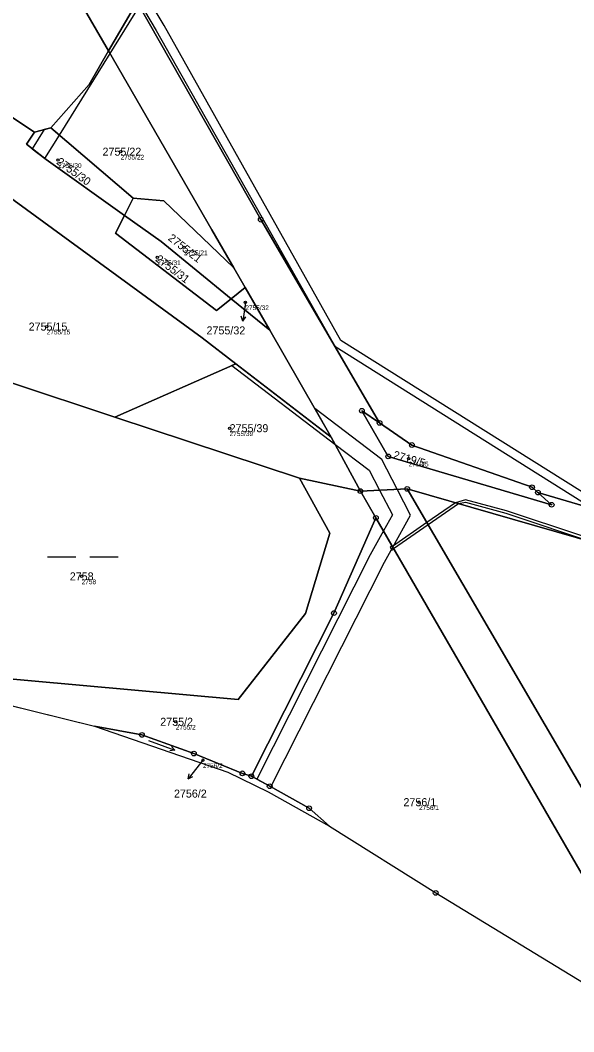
# Model space of a CAD drawing. Extents: x -761891 to -756141, y -1178507 to -1171885.
# Drawn here: x -758002.2 to -757884.7, y -1176477.9 to -1176263 of the extents above; entities that cross this region are included whole.
import ezdxf

# ---------------------------------------------------------------- set-up
doc = ezdxf.new("R2010")
doc.units = 0
for name, color, linetype in [('Definiční body', 7, 'Continuous'), ('Hranice parcel', 7, 'Continuous'), ('Parcelní čísla', 7, 'Continuous'), ('Polygon ku', 7, 'Continuous'), ('Polygon parcely', 7, 'Continuous'), ('Pop  PČ popisy', 7, 'Continuous'), ('Věcná břemena k části', 7, 'Continuous'), ('Značky bodu BP', 7, 'Continuous'), ('Značky kultur', 7, 'Continuous')]:
    doc.layers.add(name, color=color, linetype=linetype)

msp = doc.modelspace()

# ---------------------------------------------------------------- linework, layer by layer
at = {"layer": 'Definiční body'}
for centre in [(-757980.88, -1176290.95), (-757994.15, -1176292.73), (-757967.41, -1176311.27), (-757973.12, -1176313.37), (-757954.41, -1176322.93), (-757996.56, -1176328.09), (-757957.75, -1176349.67), (-757919.76, -1176356.14), (-757989.16, -1176381.14), (-757969.17, -1176412.02), (-757963.43, -1176420.17), (-757917.56, -1176429.09)]:
    msp.add_circle(centre, 0.25, dxfattribs=at)
at = {"layer": 'Hranice parcel'}
for p, q in [((-758016.63, -1176212.37), (-757983.43, -1176269.55)), ((-757978.63, -1176261.3), (-757983.43, -1176269.55)), ((-757999.13, -1176286.8), (-757995.66, -1176285.88)), ((-757995.66, -1176285.88), (-757978.19, -1176300.82)), ((-757978.19, -1176300.82), (-757980.05, -1176304.49)), ((-757956.88, -1176315.59), (-757954.45, -1176319.81)), ((-757957.43, -1176322.18), (-757954.45, -1176319.81)), ((-757954.45, -1176319.81), (-757949.24, -1176328.88)), ((-757949.24, -1176328.88), (-757957.43, -1176322.18)), ((-757949.24, -1176328.88), (-757936.21, -1176351.54)), ((-757982.09, -1176347.3), (-757956.41, -1176335.98)), ((-757956.41, -1176335.98), (-757936.21, -1176351.54)), ((-757942.93, -1176360.28), (-757982.09, -1176347.3)), ((-757936.21, -1176351.54), (-757930.01, -1176363.02)), ((-757930.01, -1176363.02), (-757942.93, -1176360.28)), ((-757920.07, -1176362.55), (-757930.01, -1176363.02)), ((-757926.72, -1176368.71), (-757930.01, -1176363.02)), ((-757871.67, -1176463.94), (-757926.72, -1176368.71)), ((-758054.62, -1176396.11), (-757986.44, -1176412.93)), ((-757986.44, -1176412.93), (-757958.14, -1176422.7))]:
    msp.add_line(p, q, dxfattribs=at)
for points in [[(-757999.13, -1176286.8), (-758030.56, -1176266.02), (-758039.45, -1176258.98), (-758044.61, -1176251.32)], [(-757925.94, -1176348.54), (-757951.15, -1176305.38), (-757977.39, -1176259.17)], [(-757983.43, -1176269.55), (-757987.56, -1176276.65), (-757995.66, -1176285.88)], [(-757983.43, -1176269.55), (-757961.49, -1176307.56), (-757956.88, -1176315.59)], [(-757980.05, -1176304.49), (-757996.7, -1176292.59), (-758000.89, -1176289.34), (-757999.13, -1176286.8)], [(-757956.41, -1176335.98), (-757963.57, -1176330.46), (-758007.21, -1176298.61)], [(-757978.19, -1176300.82), (-757971.69, -1176301.39), (-757956.88, -1176315.59)], [(-757957.43, -1176322.18), (-757960.53, -1176324.64), (-757981.96, -1176308.24), (-757980.05, -1176304.49)], [(-757980.05, -1176304.49), (-757972.27, -1176310.05), (-757957.43, -1176322.18)], [(-757982.09, -1176347.3), (-758004.28, -1176339.94), (-758025.14, -1176334.77)], [(-757892.32, -1176363.34), (-757889.41, -1176365.93), (-757924.1, -1176355.65), (-757929.69, -1176345.98), (-757925.94, -1176348.54)], [(-757925.94, -1176348.54), (-757919.07, -1176353.24), (-757893.58, -1176362.22), (-757892.32, -1176363.34)], [(-757942.93, -1176360.28), (-757936.47, -1176371.96), (-757941.67, -1176389), (-757955.95, -1176407.32), (-758022.6, -1176401.24), (-758049.32, -1176386.14)], [(-757920.07, -1176362.55), (-757855.38, -1176473.51), (-757850.64, -1176477.85)], [(-757804.92, -1176405.06), (-757809.55, -1176400.58), (-757818.42, -1176394.26), (-757834.33, -1176387.28), (-757920.07, -1176362.55)], [(-757801.31, -1176392.82), (-757814.19, -1176386.33), (-757892.32, -1176363.34)], [(-757953.14, -1176423.59), (-757935.6, -1176388.95), (-757926.72, -1176368.71)], [(-757986.44, -1176412.93), (-757976.36, -1176414.82), (-757965.33, -1176418.77), (-757955.04, -1176422.97), (-757953.14, -1176423.59)], [(-757958.14, -1176422.7), (-757949.57, -1176426.88), (-757936.52, -1176434.22)], [(-757953.14, -1176423.59), (-757949.25, -1176425.7), (-757940.88, -1176430.38), (-757936.52, -1176434.22)], [(-757936.52, -1176434.22), (-757914.02, -1176448.37), (-757879.43, -1176469.45)]]:
    msp.add_lwpolyline(points, dxfattribs=at)
at = {"layer": 'Polygon ku'}
for points in [[(-758194.28, -1176258.66), (-758196.97, -1176265.1), (-758199.42, -1176272.21), (-758198.5, -1176296.77), (-758198.1, -1176307.37), (-758197.78, -1176337.73), (-758197.48, -1176365.4), (-758195.49, -1176365.67), (-758167.86, -1176369.44), (-758147.43, -1176372.23), (-758139.01, -1176373.38), (-758129.21, -1176375.55), (-758122.49, -1176377.03), (-758094.12, -1176384.64), (-758081.98, -1176387.9), (-758054.62, -1176396.11), (-757986.44, -1176412.93), (-757958.14, -1176422.7), (-757949.57, -1176426.88), (-757936.52, -1176434.22), (-757914.02, -1176448.37)], [(-757914.02, -1176448.37), (-757879.43, -1176469.45)]]:
    msp.add_lwpolyline(points, dxfattribs=at)
at = {"layer": 'Polygon parcely'}
for points in [[(-757977.39, -1176259.17), (-757951.15, -1176305.38), (-757925.94, -1176348.54), (-757919.07, -1176353.24), (-757893.58, -1176362.22), (-757892.32, -1176363.34), (-757814.19, -1176386.33), (-757801.31, -1176392.82), (-757726.77, -1176327.14), (-757658.57, -1176267.05), (-757514.75, -1176137.71)], [(-758063.45, -1176239.75), (-758045.36, -1176270.76), (-758042.1, -1176273.95), (-758019.57, -1176290.03), (-758011.2, -1176296), (-758008.31, -1176293.72), (-758005.89, -1176295.49), (-758007.21, -1176298.61), (-757963.57, -1176330.46), (-757956.41, -1176335.98), (-757936.21, -1176351.54), (-757949.24, -1176328.88), (-757957.43, -1176322.18), (-757960.53, -1176324.64), (-757981.96, -1176308.24), (-757980.05, -1176304.49), (-757996.7, -1176292.59), (-758000.89, -1176289.34), (-757999.13, -1176286.8), (-758030.56, -1176266.02), (-758039.45, -1176258.98)], [(-757814.19, -1176386.33), (-757892.32, -1176363.34), (-757889.41, -1176365.93), (-757924.1, -1176355.65), (-757929.69, -1176345.98), (-757925.94, -1176348.54), (-757951.15, -1176305.38), (-757977.39, -1176259.17)], [(-757978.63, -1176261.3), (-757983.43, -1176269.55), (-757961.49, -1176307.56), (-757956.88, -1176315.59), (-757954.45, -1176319.81), (-757949.24, -1176328.88), (-757936.21, -1176351.54), (-757930.01, -1176363.02), (-757920.07, -1176362.55), (-757834.33, -1176387.28)], [(-757855.38, -1176473.51), (-757920.07, -1176362.55), (-757930.01, -1176363.02), (-757926.72, -1176368.71), (-757871.67, -1176463.94)]]:
    msp.add_lwpolyline(points, dxfattribs=at)
for points in [[(-758016.63, -1176212.37), (-757983.43, -1176269.55), (-757978.63, -1176261.3), (-758010.78, -1176205.74)], [(-758040.23, -1176239.15), (-758044.61, -1176251.32), (-758039.45, -1176258.98), (-758030.56, -1176266.02), (-757999.13, -1176286.8), (-757995.66, -1176285.88), (-757987.56, -1176276.65), (-757983.43, -1176269.55), (-758016.63, -1176212.37)], [(-757995.66, -1176285.88), (-757978.19, -1176300.82), (-757971.69, -1176301.39), (-757956.88, -1176315.59), (-757961.49, -1176307.56), (-757983.43, -1176269.55), (-757987.56, -1176276.65)], [(-757978.19, -1176300.82), (-757995.66, -1176285.88), (-757999.13, -1176286.8), (-758000.89, -1176289.34), (-757996.7, -1176292.59), (-757980.05, -1176304.49)], [(-757956.41, -1176335.98), (-757963.57, -1176330.46), (-758007.21, -1176298.61), (-758019.76, -1176314.67), (-758033.24, -1176331.95), (-758025.14, -1176334.77), (-758004.28, -1176339.94), (-757982.09, -1176347.3)], [(-757972.27, -1176310.05), (-757957.43, -1176322.18), (-757954.45, -1176319.81), (-757956.88, -1176315.59), (-757971.69, -1176301.39), (-757978.19, -1176300.82), (-757980.05, -1176304.49)], [(-757957.43, -1176322.18), (-757972.27, -1176310.05), (-757980.05, -1176304.49), (-757981.96, -1176308.24), (-757960.53, -1176324.64)], [(-757949.24, -1176328.88), (-757954.45, -1176319.81), (-757957.43, -1176322.18)], [(-757982.09, -1176347.3), (-758004.28, -1176339.94), (-758025.14, -1176334.77), (-758031.79, -1176341.07), (-758049.32, -1176386.14), (-758022.6, -1176401.24), (-757955.95, -1176407.32), (-757941.67, -1176389), (-757936.47, -1176371.96), (-757942.93, -1176360.28)], [(-757942.93, -1176360.28), (-757930.01, -1176363.02), (-757936.21, -1176351.54), (-757956.41, -1176335.98), (-757982.09, -1176347.3)], [(-757925.94, -1176348.54), (-757929.69, -1176345.98), (-757924.1, -1176355.65), (-757889.41, -1176365.93), (-757892.32, -1176363.34), (-757893.58, -1176362.22), (-757919.07, -1176353.24)], [(-757930.01, -1176363.02), (-757942.93, -1176360.28), (-757936.47, -1176371.96), (-757941.67, -1176389), (-757955.95, -1176407.32), (-758022.6, -1176401.24), (-758049.32, -1176386.14), (-758054.62, -1176396.11), (-757986.44, -1176412.93), (-757976.36, -1176414.82), (-757965.33, -1176418.77), (-757955.04, -1176422.97), (-757953.14, -1176423.59), (-757935.6, -1176388.95), (-757926.72, -1176368.71)], [(-757818.42, -1176394.26), (-757834.33, -1176387.28), (-757920.07, -1176362.55), (-757855.38, -1176473.51), (-757850.64, -1176477.85), (-757816.4, -1176423.34), (-757804.92, -1176405.06), (-757809.55, -1176400.58)], [(-757926.72, -1176368.71), (-757935.6, -1176388.95), (-757953.14, -1176423.59), (-757949.25, -1176425.7), (-757940.88, -1176430.38), (-757936.52, -1176434.22), (-757914.02, -1176448.37), (-757879.43, -1176469.45), (-757871.67, -1176463.94)], [(-757936.52, -1176434.22), (-757940.88, -1176430.38), (-757949.25, -1176425.7), (-757953.14, -1176423.59), (-757955.04, -1176422.97), (-757965.33, -1176418.77), (-757976.36, -1176414.82), (-757986.44, -1176412.93), (-757958.14, -1176422.7), (-757949.57, -1176426.88)]]:
    msp.add_lwpolyline(points, close=True, dxfattribs=at)
at = {"layer": 'Pop  PČ popisy'}
for p, q in [((-757954.55, -1176323.95), (-757954.97, -1176326.92)), ((-757954.41, -1176322.93), (-757954.55, -1176323.95)), ((-757954.97, -1176326.92), (-757955.32, -1176325.86)), ((-757954.97, -1176326.92), (-757954.33, -1176326)), ((-757963.43, -1176420.17), (-757964.71, -1176421.78)), ((-757964.71, -1176421.78), (-757966.56, -1176424.15)), ((-757966.56, -1176424.15), (-757966.34, -1176423.05)), ((-757966.56, -1176424.15), (-757965.55, -1176423.66))]:
    msp.add_line(p, q, dxfattribs=at)
at = {"layer": 'Věcná břemena k části'}
for points in [[(-758082.27, -1176062.27), (-758083, -1176067.5), (-758054.85, -1176125.7), (-758049.37, -1176137.04), (-758043.87, -1176146.29), (-758028.24, -1176173.47), (-758009.66, -1176204.46), (-757977.16, -1176258.8), (-757973.35, -1176265.18), (-757935.45, -1176332.26), (-757880.53, -1176366.81), (-757814.19, -1176386.33), (-757804.38, -1176391.27), (-757803.68, -1176391.63), (-757802.81, -1176389.77), (-757818.12, -1176384.41), (-757879.79, -1176365.2), (-757934.18, -1176331.03), (-757971.61, -1176264.18), (-757975.95, -1176256.86), (-758008.11, -1176202.59), (-758047.61, -1176136.1), (-758081.47, -1176065.76)], [(-757995.66, -1176285.88), (-757993.84, -1176287.43), (-757983.11, -1176270.11), (-757976.88, -1176260.06), (-757977.39, -1176259.17), (-757978.63, -1176261.3), (-757983.43, -1176269.55), (-757987.56, -1176276.65)], [(-757997.12, -1176286.27), (-757999.63, -1176290.32), (-757996.93, -1176292.41), (-757993.84, -1176287.43), (-757995.66, -1176285.88)], [(-757957.27, -1176336.36), (-757935.39, -1176353.07), (-757936.21, -1176351.54), (-757956.41, -1176335.98)], [(-757919.36, -1176368.12), (-757922.2, -1176362.65), (-757925.48, -1176356.35), (-757939.68, -1176345.51), (-757936.21, -1176351.54), (-757935.39, -1176353.07), (-757928.14, -1176358.6), (-757925.94, -1176362.83), (-757923.21, -1176368.07), (-757925.1, -1176371.5), (-757923.12, -1176374.94)], [(-757909.21, -1176365.68), (-757907.69, -1176365.4), (-757899.15, -1176367.71), (-757879.88, -1176374.14), (-757866.8, -1176377.91), (-757899.01, -1176367.23), (-757907.67, -1176364.86), (-757909.84, -1176365.5)], [(-757909.21, -1176365.68), (-757909.84, -1176365.5), (-757915.9, -1176369.71), (-757915.65, -1176370.13)], [(-757925.1, -1176371.5), (-757927.89, -1176376.55), (-757951.95, -1176424.23), (-757949.25, -1176425.7), (-757949.03, -1176425.82), (-757924.88, -1176378.14), (-757923.12, -1176374.94)], [(-757915.65, -1176370.13), (-757915.9, -1176369.71), (-757923.21, -1176374.78), (-757922.97, -1176375.2)], [(-757922.88, -1176375.36), (-757922.97, -1176375.2), (-757923.21, -1176374.78), (-757923.29, -1176374.64), (-757923.71, -1176374.91), (-757923.31, -1176375.6)]]:
    msp.add_lwpolyline(points, close=True, dxfattribs=at)
at = {"layer": 'Značky bodu BP'}
for centre, radius in [((-757951.15, -1176305.38), 0.5), ((-757951.15, -1176305.38), 0.0303), ((-757929.69, -1176345.98), 0.5), ((-757929.69, -1176345.98), 0.0303), ((-757925.94, -1176348.54), 0.5), ((-757925.94, -1176348.54), 0.0303), ((-757919.07, -1176353.24), 0.5), ((-757919.07, -1176353.24), 0.0303), ((-757924.1, -1176355.65), 0.5), ((-757924.1, -1176355.65), 0.0303), ((-757930.01, -1176363.02), 0.5), ((-757930.01, -1176363.02), 0.0303), ((-757920.07, -1176362.55), 0.5), ((-757920.07, -1176362.55), 0.0303), ((-757893.58, -1176362.22), 0.5), ((-757893.58, -1176362.22), 0.0303), ((-757892.32, -1176363.34), 0.5), ((-757892.32, -1176363.34), 0.0303), ((-757889.41, -1176365.93), 0.5), ((-757889.41, -1176365.93), 0.0303), ((-757926.72, -1176368.71), 0.5), ((-757926.72, -1176368.71), 0.0303), ((-757935.6, -1176388.95), 0.5), ((-757935.6, -1176388.95), 0.0303), ((-757976.36, -1176414.82), 0.5), ((-757976.36, -1176414.82), 0.0303), ((-757965.33, -1176418.77), 0.5), ((-757965.33, -1176418.77), 0.0303), ((-757955.04, -1176422.97), 0.5), ((-757955.04, -1176422.97), 0.0303), ((-757953.14, -1176423.59), 0.5), ((-757953.14, -1176423.59), 0.0303), ((-757949.25, -1176425.7), 0.5), ((-757949.25, -1176425.7), 0.0303), ((-757940.88, -1176430.38), 0.5), ((-757940.88, -1176430.38), 0.0303), ((-757914.02, -1176448.37), 0.5), ((-757914.02, -1176448.37), 0.0303)]:
    msp.add_circle(centre, radius, dxfattribs=at)
at = {"layer": 'Značky kultur'}
for p, q in [((-757996.39, -1176377.02), (-757990.39, -1176377.02)), ((-757987.39, -1176377.02), (-757981.39, -1176377.02)), ((-757975, -1176416), (-757969.36, -1176418.05)), ((-757969.36, -1176418.05), (-757970.45, -1176418.19)), ((-757969.36, -1176418.05), (-757970.1, -1176417.25))]:
    msp.add_line(p, q, dxfattribs=at)

# ---------------------------------------------------------------- texts
at = {"layer": 'Definiční body'}
for s, p in [('2755/22', (-757980.88, -1176292.61)), ('2755/30', (-757994.15, -1176294.39)), ('2755/21', (-757967.41, -1176312.93)), ('2755/31', (-757973.12, -1176315.03)), ('2755/32', (-757954.41, -1176324.59)), ('2755/15', (-757996.56, -1176329.75)), ('2755/39', (-757957.75, -1176351.33)), ('2719/5', (-757919.76, -1176357.8)), ('2758', (-757989.16, -1176382.8)), ('2755/2', (-757969.17, -1176413.68)), ('2756/2', (-757963.43, -1176421.83)), ('2756/1', (-757917.56, -1176430.75))]:
    msp.add_text(s, height=1, dxfattribs=at).set_placement(p)
at = {"layer": 'Parcelní čísla'}
for s, p in [('2755/22', (-757984.72, -1176291.8)), ('2755/15', (-758000.4, -1176328.94)), ('2755/32', (-757962.65, -1176329.75)), ('2755/39', (-757957.75, -1176350.52)), ('2758', (-757991.67, -1176381.99)), ('2755/2', (-757972.47, -1176412.87)), ('2756/2', (-757969.56, -1176428.12)), ('2756/1', (-757920.86, -1176429.94))]:
    msp.add_text(s, height=1.7, dxfattribs=at).set_placement(p)
for s, rotation, p in [('2755/30', 324, (-757994.65, -1176293.42)), ('2755/21', 322, (-757970.96, -1176309.58)), ('2755/31', 323, (-757973.63, -1176314.05)), ('2719/5', 344, (-757923.17, -1176356.04))]:
    msp.add_text(s, height=1.7, rotation=rotation, dxfattribs=at).set_placement(p)

doc.saveas('drawing.dxf')
